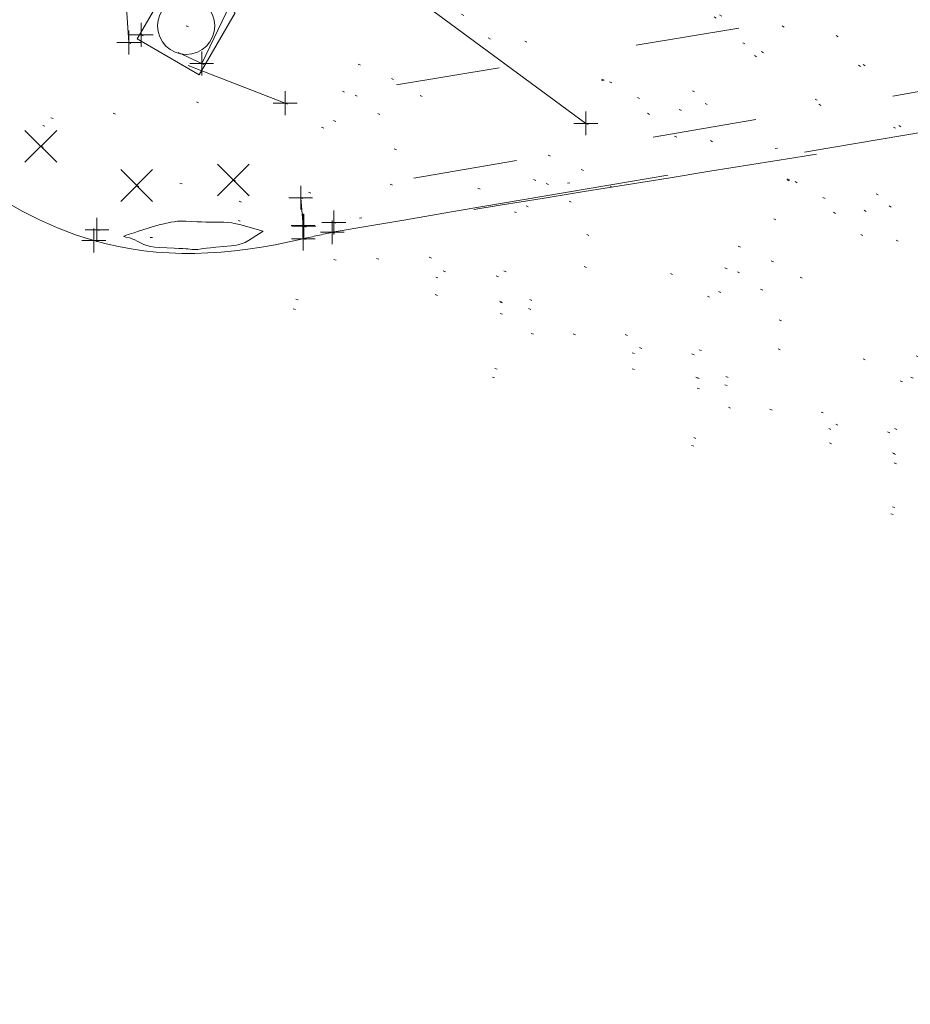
# Model space of a CAD drawing. Extents: x 413123 to 1465301, y 377724 to 504150.
# Tile 16 of 656: x 1462141 to 1462178, y 433690 to 433732. Entities that reach past the tile are written whole.
import ezdxf

# ---------------------------------------------------------------- set-up
doc = ezdxf.new("R2010")
doc.units = 0
doc.header["$MEASUREMENT"] = 0
for name, pattern in [('DGN Style 1', [8.732639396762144, 0.01453018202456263, -8.71810921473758]), ('DGN Style 3', [20.34225483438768, 14.53018202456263, -5.812072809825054]), ('DGN Style 5', [10.171127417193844, 4.35905460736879, -5.812072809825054]), ('elecex', [0])]:
    doc.linetypes.add(name, pattern=pattern)
for name, color, linetype, lineweight in [('DT_X_Contour_Minor', 136, 'DGN Style 3', 0), ('DT_X_Terrain_Ground_Line', 92, 'DGN Style 3', 13), ('PV_X_Curb', 120, 'DGN Style 1', 0), ('PV_X_EOP', 7, 'DGN Style 3', 0), ('PV_X_Walk', 120, 'DGN Style 5', 0), ('RD_X_Concrete_Pad', 9, 'DGN Style 5', 0), ('SG_X_Poles', 7, 'Continuous', 0), ('SV_X_Random_Point (Construction)', 7, 'Continuous', 0), ('UT_X_Electric', 1, 'elecex', 0)]:
    doc.layers.add(name, color=color, linetype=linetype, lineweight=lineweight)
doc.layers.add('SV_Observation (Construction)', color=97, linetype='DGN Style 1', lineweight=0, transparency=0.9)
doc.layers.add('SV_X_Shot_Marker (Construction)', color=40, linetype='Continuous', lineweight=0, transparency=0.5)

# ---------------------------------------------------------------- blocks, each defined once
blk = doc.blocks.new('SVPT_1570')
at = {"layer": 'SV_X_Shot_Marker (Construction)', "transparency": 33554495}
for p, q in [((1.455191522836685e-11, 0.02500000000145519), (1.455191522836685e-11, -0.02500000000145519)), ((-0.02499999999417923, 0), (0.02500000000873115, 0))]:
    blk.add_line(p, q, dxfattribs=at)
blk.add_point((1.455191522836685e-11, 0), dxfattribs=at)
blk = doc.blocks.new('SVPT_1571')
at = {"layer": 'SV_X_Shot_Marker (Construction)', "transparency": 33554495}
for p, q in [((0, 0.02500000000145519), (0, -0.02499999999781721)), ((-0.02499999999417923, 3.637978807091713e-12), (0.02500000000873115, 3.637978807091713e-12))]:
    blk.add_line(p, q, dxfattribs=at)
blk.add_point((0, 3.637978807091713e-12), dxfattribs=at)
blk = doc.blocks.new('SVPT_1572')
at = {"layer": 'SV_X_Shot_Marker (Construction)', "transparency": 33554495}
for p, q in [((0, 0.02500000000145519), (0, -0.02499999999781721)), ((-0.02499999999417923, 0), (0.02500000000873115, 0))]:
    blk.add_line(p, q, dxfattribs=at)
blk.add_point((0, 0), dxfattribs=at)
blk = doc.blocks.new('SVPT_1573')
at = {"layer": 'SV_X_Shot_Marker (Construction)', "transparency": 33554495}
for p, q in [((0, 0.02500000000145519), (0, -0.02499999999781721)), ((-0.02499999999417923, 0), (0.02499999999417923, 0))]:
    blk.add_line(p, q, dxfattribs=at)
blk.add_point((0, 0), dxfattribs=at)
blk = doc.blocks.new('SVPT_1574')
at = {"layer": 'SV_X_Shot_Marker (Construction)', "transparency": 33554495}
for p, q in [((0, 0.02500000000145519), (0, -0.02499999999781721)), ((-0.02499999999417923, 0), (0.02500000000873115, 0))]:
    blk.add_line(p, q, dxfattribs=at)
blk.add_point((0, 0), dxfattribs=at)
blk = doc.blocks.new('SVPT_1575')
at = {"layer": 'SV_X_Shot_Marker (Construction)', "transparency": 33554495}
for p, q in [((0, 0.02500000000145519), (0, -0.02499999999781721)), ((-0.02500000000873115, 0), (0.02499999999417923, 0))]:
    blk.add_line(p, q, dxfattribs=at)
blk.add_point((0, 0), dxfattribs=at)
blk = doc.blocks.new('SVPT_1576')
at = {"layer": 'SV_X_Shot_Marker (Construction)', "transparency": 33554495}
for p, q in [((0, 0.02499999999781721), (0, -0.02500000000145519)), ((-0.02500000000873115, 0), (0.02499999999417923, 0))]:
    blk.add_line(p, q, dxfattribs=at)
blk.add_point((0, 0), dxfattribs=at)
blk = doc.blocks.new('X_317')
at = {"layer": 'SV_X_Random_Point (Construction)', "color": 7, "linetype": 'Continuous', "lineweight": 0, "transparency": 33554559}
for p, q in [((-0.03333333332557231, -0.03337500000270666), (0.03333333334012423, 0.03337499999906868)), ((-0.03333333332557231, 0.03337499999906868), (0.03333333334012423, -0.03337500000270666))]:
    blk.add_line(p, q, dxfattribs=at)
blk = doc.blocks.new('X_318')
at = {"layer": 'SV_X_Random_Point (Construction)', "color": 7, "linetype": 'Continuous', "lineweight": 0, "transparency": 33554559}
for p, q in [((-0.03333333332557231, -0.03337499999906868), (0.03333333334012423, 0.03337500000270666)), ((-0.03333333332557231, 0.03337500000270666), (0.03333333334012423, -0.03337499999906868))]:
    blk.add_line(p, q, dxfattribs=at)
blk = doc.blocks.new('SPOLE')
at = {"layer": 'SG_X_Poles', "color": 7, "linetype": 'Continuous', "lineweight": 0}
blk.add_circle((0, -7.275957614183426e-12), 0.05999999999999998, dxfattribs=at)
blk.add_3dface([(-0.07500000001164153, -0.07499999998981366), (0.07500000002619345, -0.07500000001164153), (0.07500000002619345, 0.07499999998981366), (-0.07499999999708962, 0.07499999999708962)], dxfattribs=at)
blk = doc.blocks.new('SVPT_1577')
at = {"layer": 'SV_X_Shot_Marker (Construction)', "transparency": 33554495}
for p, q in [((0, 0.02499999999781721), (0, -0.02500000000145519)), ((-0.02499999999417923, -3.637978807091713e-12), (0.02500000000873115, -3.637978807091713e-12))]:
    blk.add_line(p, q, dxfattribs=at)
blk.add_point((0, -3.637978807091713e-12), dxfattribs=at)
blk = doc.blocks.new('SVPT_1580')
at = {"layer": 'SV_X_Shot_Marker (Construction)', "transparency": 33554495}
for p, q in [((0, 0.02500000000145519), (0, -0.02500000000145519)), ((-0.02499999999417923, 0), (0.02500000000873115, 0))]:
    blk.add_line(p, q, dxfattribs=at)
blk.add_point((0, 0), dxfattribs=at)
blk = doc.blocks.new('SVPT_1581')
at = {"layer": 'SV_X_Shot_Marker (Construction)', "transparency": 33554495}
for p, q in [((0, 0.02500000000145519), (0, -0.02500000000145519)), ((-0.02499999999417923, 0), (0.02499999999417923, 0))]:
    blk.add_line(p, q, dxfattribs=at)
blk.add_point((0, 0), dxfattribs=at)
blk = doc.blocks.new('X_319')
at = {"layer": 'SV_X_Random_Point (Construction)', "color": 7, "linetype": 'Continuous', "lineweight": 0, "transparency": 33554559}
for p, q in [((-0.03333333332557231, -0.03337499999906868), (0.03333333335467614, 0.03337499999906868)), ((-0.03333333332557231, 0.03337499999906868), (0.03333333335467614, -0.03337499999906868))]:
    blk.add_line(p, q, dxfattribs=at)
blk = doc.blocks.new('SVPT_1582')
at = {"layer": 'SV_X_Shot_Marker (Construction)', "transparency": 33554495}
for p, q in [((0, 0.02500000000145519), (0, -0.02499999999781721)), ((-0.02499999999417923, 0), (0.02500000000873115, 0))]:
    blk.add_line(p, q, dxfattribs=at)
blk.add_point((0, 0), dxfattribs=at)
blk = doc.blocks.new('SVPT_1583')
at = {"layer": 'SV_X_Shot_Marker (Construction)', "transparency": 33554495}
for p, q in [((1.455191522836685e-11, 0.02500000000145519), (1.455191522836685e-11, -0.02499999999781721)), ((-0.02499999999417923, 0), (0.02500000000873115, 0))]:
    blk.add_line(p, q, dxfattribs=at)
blk.add_point((1.455191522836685e-11, 0), dxfattribs=at)
blk = doc.blocks.new('SVPT_1599')
at = {"layer": 'SV_X_Shot_Marker (Construction)', "transparency": 33554495}
for p, q in [((0, 0.02500000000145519), (0, -0.02499999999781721)), ((-0.02499999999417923, 0), (0.02500000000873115, 0))]:
    blk.add_line(p, q, dxfattribs=at)
blk.add_point((0, 0), dxfattribs=at)
blk = doc.blocks.new('*U5554', base_point=(1463158.719041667, 433438.2508333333, 579.5851666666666))
at = {"layer": 'DT_X_Contour_Minor', "flags": 128}
for points, elevation in [([(1462223.377416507, 433752.0569175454), (1462223.109210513, 433749.0763958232), (1462223.053575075, 433748.5023432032), (1462223.001614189, 433748.0575517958), (1462222.953327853, 433747.7420216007), (1462222.908716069, 433747.5557526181), (1462222.794650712, 433747.2313836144), (1462222.740057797, 433747.0791876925), (1462222.661828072, 433746.8658766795), (1462222.559961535, 433746.5914505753), (1462222.434458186, 433746.2559093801), (1462221.793623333, 433744.5474485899), (1462223.432472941, 433746.0901724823), (1462223.74397651, 433746.396846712), (1462223.976123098, 433746.6557020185), (1462224.128912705, 433746.8667384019), (1462224.202345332, 433747.029955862), (1462224.292356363, 433747.4014438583), (1462224.321152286, 433747.5406857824), (1462224.340031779, 433747.6797955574), (1462224.348994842, 433747.8187731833), (1462224.348041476, 433747.9576186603), (1462224.33227726, 433748.3276970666), (1462224.354161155, 433748.5112206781), (1462224.431636, 433748.7842327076), (1462224.564701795, 433749.1467331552), (1462224.753358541, 433749.5987220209), (1462225.330564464, 433750.9233435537), (1462225.532048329, 433751.3686207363), (1462225.703595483, 433751.7109861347), (1462225.845205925, 433751.9504397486), (1462225.956879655, 433752.0869815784), (1462226.214760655, 433752.3138774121), (1462226.355818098, 433752.3985817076), (1462226.585579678, 433752.4825227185), (1462226.904045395, 433752.565700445), (1462227.311215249, 433752.6481148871), (1462228.515273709, 433752.8668690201), (1462228.911884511, 433752.9231026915), (1462229.198673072, 433752.9277381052), (1462229.375639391, 433752.8807752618), (1462229.44278347, 433752.7822141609), (1462229.47540469, 433752.4505868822), (1462229.48960249, 433752.3137768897), (1462229.507729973, 433752.1520673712), (1462229.52978714, 433751.9654583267), (1462229.555773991, 433751.7539497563), (1462229.630311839, 433751.1567275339), (1462229.711248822, 433750.8966782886), (1462229.898156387, 433750.5644472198), (1462230.191034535, 433750.1600343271), (1462230.589883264, 433749.6834396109), (1462231.794773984, 433748.3162779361), (1462232.243799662, 433747.8109094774), (1462232.687208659, 433747.320175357), (1462233.125000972, 433746.8440755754), (1462233.557176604, 433746.382610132), (1462235.560890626, 433744.2632515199), (1462239.03124369, 433744.6227781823), (1462239.981463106, 433744.7191003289), (1462241.344827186, 433744.8539839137), (1462243.121335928, 433745.0274289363), (1462245.310989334, 433745.2394353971), (1462251.700924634, 433745.8562012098), (1462253.799158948, 433746.0620689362), (1462255.301410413, 433746.2170977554), (1462256.207679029, 433746.3212876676), (1462256.517964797, 433746.3746386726), (1462256.550749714, 433746.4491228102), (1462256.680146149, 433746.494539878), (1462257.043746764, 433746.5749279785), (1462257.641551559, 433746.6902871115), (1462258.473560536, 433746.8406172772), (1462261.004523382, 433747.2881257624), (1462261.871175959, 433747.4414136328), (1462262.572911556, 433747.5656458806), (1462263.109730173, 433747.6608225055), (1462263.481631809, 433747.7269435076), (1462264.253480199, 433747.8645253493), (1462264.825616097, 433747.9630710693), (1462265.963137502, 433748.1555218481), (1462267.666044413, 433748.4418776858), (1462269.934336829, 433748.8221385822), (1462280.563629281, 433750.6022121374), (1462281.839684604, 433750.8158716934), (1462281.841435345, 433750.8160360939), (1462281.701550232, 433751.9922896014), (1462281.675194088, 433752.2210066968), (1462281.656076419, 433752.403049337), (1462281.644197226, 433752.5384175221), (1462281.639556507, 433752.627111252), (1462281.636832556, 433752.8013952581), (1462281.634845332, 433752.86859145), (1462281.630926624, 433752.9394670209), (1462281.62507643, 433753.014021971), (1462281.617294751, 433753.0922563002), (1462281.593968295, 433753.3057870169), (1462281.585879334, 433753.3812220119), (1462281.579107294, 433753.4473789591), (1462281.573652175, 433753.5042578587), (1462281.569513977, 433753.5518587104), (1462281.560234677, 433753.666423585), (1462281.557854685, 433753.7118134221), (1462281.557674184, 433753.7620592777), (1462281.559693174, 433753.8171611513), (1462281.563911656, 433753.8771190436), (1462281.578093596, 433754.0434814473), (1462281.58350403, 433754.1053623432), (1462281.589098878, 433754.1662332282), (1462281.594878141, 433754.2260941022), (1462281.600841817, 433754.2849449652), (1462281.616990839, 433754.4405339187), (1462281.62378372, 433754.4968888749), (1462281.632050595, 433754.5492620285), (1462281.641791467, 433754.5976533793), (1462281.653006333, 433754.6420629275), (1462281.684877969, 433754.7551793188), (1462281.697929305, 433754.8012313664), (1462281.713179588, 433754.8545502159), (1462281.730628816, 433754.9151358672), (1462281.750276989, 433754.98298832), (1462281.805604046, 433755.1736172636), (1462281.825227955, 433755.2391346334), (1462281.842604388, 433755.292715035), (1462281.857733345, 433755.3343584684), (1462281.870614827, 433755.3640649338), (1462281.917183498, 433755.4581417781), (1462281.968354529, 433755.5619183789), (1462282.109412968, 433755.8483557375), (1462282.14474279, 433755.9195193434), (1462282.171905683, 433755.9729329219), (1462282.190901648, 433756.0085964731), (1462282.201730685, 433756.026509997), (1462282.219718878, 433756.0506126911), (1462282.232704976, 433756.0682324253), (1462282.258172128, 433756.103014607), (1462282.296120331, 433756.1549592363), (1462282.611008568, 433756.5866117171), (1462282.587364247, 433755.9007711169), (1462282.585206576, 433755.7561314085), (1462282.588866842, 433755.6161439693), (1462282.598345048, 433755.4808087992), (1462282.61364119, 433755.350125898), (1462282.662188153, 433755.0078411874), (1462282.681983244, 433754.8830808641), (1462282.704958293, 433754.7655134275), (1462282.731113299, 433754.6551388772), (1462282.760448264, 433754.5519572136), (1462282.842914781, 433754.286396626), (1462282.874553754, 433754.1898921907), (1462282.907620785, 433754.0995493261), (1462282.942115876, 433754.0153680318), (1462282.978039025, 433753.937348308), (1462283.075738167, 433753.7375111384), (1462283.112593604, 433753.6650212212), (1462283.149885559, 433753.597429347), (1462283.18761403, 433753.5347355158), (1462283.225779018, 433753.4769397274), (1462283.328134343, 433753.3293483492), (1462283.37069285, 433753.2685981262), (1462283.421601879, 433753.1970409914), (1462283.48086143, 433753.1146769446), (1462283.548471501, 433753.0215059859), (1462283.739899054, 433752.7586408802), (1462284.105688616, 433752.6790289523), (1462285.059486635, 433752.6373419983), (1462286.601293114, 433752.6335800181), (1462288.73110805, 433752.6677430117), (1462295.194625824, 433752.8094109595), (1462297.227431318, 433752.8402185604), (1462298.478209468, 433752.8263904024), (1462298.946960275, 433752.7679264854), (1462298.633683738, 433752.6648268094), (1462295.346996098, 433752.0795448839), (1462288.980318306, 433750.4860839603), (1462287.716890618, 433750.1692840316), (1462286.655183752, 433749.9017960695), (1462285.795197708, 433749.6836200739), (1462285.136932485, 433749.5147560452), (1462283.650519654, 433749.1302012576), (1462283.156032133, 433749.0023112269), (1462282.787379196, 433748.9070572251), (1462282.544560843, 433748.8444392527), (1462282.427577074, 433748.8144573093), (1462282.173469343, 433748.7502373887), (1462280.829351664, 433748.5221050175), (1462269.632993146, 433746.6221717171), (1462267.143609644, 433746.1983129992), (1462265.049618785, 433745.8386814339), (1462263.351020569, 433745.5432770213), (1462262.047814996, 433745.3120997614), (1462259.099790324, 433744.7812632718), (1462257.924369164, 433744.5516960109), (1462256.609124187, 433744.2611215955), (1462255.154055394, 433743.9095400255), (1462253.559162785, 433743.496951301), (1462249.119684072, 433742.3153718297), (1462247.509523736, 433741.8859926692), (1462246.008651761, 433741.4840397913), (1462244.617068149, 433741.109513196), (1462243.334772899, 433740.7624128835), (1462237.515538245, 433739.1821119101), (1462237.367713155, 433739.1404063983), (1462236.962893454, 433739.0257873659), (1462236.301079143, 433738.8382548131), (1462235.382270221, 433738.5778087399), (1462230.494841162, 433737.1922621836), (1462229.999313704, 433736.3483732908), (1462229.967694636, 433736.1929801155), (1462230.085206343, 433736.088467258), (1462230.351848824, 433736.034834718), (1462230.76762208, 433736.0320824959), (1462233.055869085, 433736.1379595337), (1462218.622780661, 433733.5979036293), (1462215.613472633, 433733.0715078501), (1462212.771157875, 433732.5809159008), (1462210.095836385, 433732.1261277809), (1462207.587508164, 433731.7071434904), (1462201.121290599, 433730.6375904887), (1462198.727328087, 433730.2413235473), (1462196.395103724, 433729.8546874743), (1462194.124617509, 433729.4776822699), (1462191.915869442, 433729.1103079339), (1462186.108192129, 433728.1434841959), (1462184.008556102, 433727.7934971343), (1462182.065406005, 433727.4686537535), (1462180.278741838, 433727.1689540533), (1462178.648563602, 433726.8943980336), (1462174.510069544, 433726.1957735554), (1462172.819815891, 433725.9101248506), (1462170.852925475, 433725.5771470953), (1462168.609398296, 433725.1968402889), (1462166.089234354, 433724.7692044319), (1462158.999948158, 433723.5657367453), (1462156.67295694, 433723.1708768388), (1462155.008947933, 433722.8888978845), (1462154.007921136, 433722.7197998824), (1462153.66987655, 433722.6635828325), (1462153.652400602, 433722.6641786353), (1462153.644622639, 433722.663574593), (1462153.634395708, 433722.6613156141), (1462153.621719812, 433722.6574016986), (1462153.606594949, 433722.6518328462), (1462153.530298, 433722.6219833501)], 571.9999999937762), ([(1462148.056273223, 433721.9418417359), (1462147.997254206, 433721.9358454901), (1462147.936511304, 433721.9335665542), (1462147.874044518, 433721.9350049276), (1462147.809853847, 433721.9401606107), (1462147.636380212, 433721.9588655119), (1462147.551361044, 433721.9662091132), (1462147.426408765, 433721.974211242), (1462147.261523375, 433721.9828718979), (1462147.056704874, 433721.9921910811), (1462146.457278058, 433722.0179202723), (1462146.24733621, 433722.0330853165), (1462146.067080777, 433722.0592835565), (1462145.916511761, 433722.0965149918), (1462145.795629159, 433722.1447796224), (1462145.512857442, 433722.2881962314), (1462145.413168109, 433722.336844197), (1462145.326178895, 433722.3752256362), (1462145.251889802, 433722.4033405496), (1462145.190300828, 433722.4211889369), (1462145.042997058, 433722.4550959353), (1462144.996957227, 433722.4673215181), (1462144.969315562, 433722.4785680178), (1462144.960072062, 433722.4888354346), (1462144.969226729, 433722.4981237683), (1462145.054877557, 433722.5391847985), (1462145.153351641, 433722.5642060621), (1462145.192717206, 433722.5757754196), (1462145.268610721, 433722.599760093), (1462145.381032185, 433722.6361600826), (1462145.5299816, 433722.6849753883), (1462145.975883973, 433722.8317032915), (1462146.138564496, 433722.8834514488), (1462146.292179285, 433722.9286499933), (1462146.436728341, 433722.9672989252), (1462146.572211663, 433722.9993982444), (1462146.921412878, 433723.0762636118), (1462147.058705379, 433723.1005118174), (1462147.208681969, 433723.1156074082), (1462147.371342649, 433723.1215503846), (1462147.546687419, 433723.1183407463), (1462148.031185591, 433723.0975782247), (1462148.210033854, 433723.0907167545), (1462148.383205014, 433723.0857042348), (1462148.55069907, 433723.0825406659), (1462148.712516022, 433723.0812260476), (1462149.136458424, 433723.0801856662), (1462149.300454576, 433723.0726731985), (1462149.474486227, 433723.0509160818), (1462149.658553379, 433723.0149143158), (1462149.852656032, 433722.9646679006), (1462150.781884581, 433722.696947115), (1462150.178451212, 433722.3065571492), (1462150.035454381, 433722.2303449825), (1462149.865078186, 433722.1690184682), (1462149.667322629, 433722.122577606), (1462149.44218771, 433722.0910223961), (1462148.805322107, 433722.0267227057), (1462148.589080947, 433722.0046425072), (1462148.418006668, 433721.9866266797), (1462148.292099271, 433721.972675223), (1462148.211358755, 433721.9627881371), (1462148.056273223, 433721.9418417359)], 571.9999999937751)]:
    blk.add_lwpolyline(points, dxfattribs=dict(at, elevation=elevation))

msp = doc.modelspace()

# ---------------------------------------------------------------- linework, layer by layer
at = {"layer": 'PV_X_Curb'}
msp.add_open_spline([(1462555.154975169, 433789.220112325, 571.8505695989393), (1462546.603905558, 433787.8472808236, 571.8323648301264), (1462538.052835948, 433786.4744493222, 571.8141600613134), (1462529.501766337, 433785.1016178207, 571.7959552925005), (1462523.775944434, 433784.1399564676, 571.7970313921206), (1462518.050122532, 433783.1782951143, 571.7981074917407), (1462512.324300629, 433782.2166337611, 571.7991835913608), (1462503.309773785, 433780.7303964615, 571.7956855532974), (1462494.295246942, 433779.2441591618, 571.7921875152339), (1462485.280720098, 433777.7579218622, 571.7886894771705), (1462481.054639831, 433777.0727111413, 571.7544589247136), (1462476.828559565, 433776.3875004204, 571.7202283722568), (1462472.602479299, 433775.7022896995, 571.6859978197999), (1462471.34189308, 433775.4994398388, 571.5940335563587), (1462470.081306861, 433775.2965899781, 571.5020692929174), (1462468.820720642, 433775.0937401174, 571.4101050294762), (1462458.9173826, 433773.4344814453, 571.3854360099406), (1462449.014044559, 433771.7752227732, 571.360766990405), (1462439.110706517, 433770.1159641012, 571.3360979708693), (1462432.288086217, 433769.0344030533, 571.4554326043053), (1462425.465465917, 433767.9528420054, 571.5747672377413), (1462418.642845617, 433766.8712809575, 571.6941018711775), (1462418.180107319, 433766.8243982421, 571.5932286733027), (1462417.71736902, 433766.7775155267, 571.4923554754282), (1462417.254630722, 433766.7306328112, 571.3914822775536), (1462406.024988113, 433764.8557332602, 571.396418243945), (1462394.795345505, 433762.9808337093, 571.4013542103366), (1462383.565702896, 433761.1059341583, 571.4062901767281), (1462382.975862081, 433761.009510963, 571.5245040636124), (1462382.386021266, 433760.9130877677, 571.6427179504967), (1462381.79618045, 433760.8166645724, 571.7609318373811), (1462373.453400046, 433759.4425026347, 571.786861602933), (1462365.110619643, 433758.068340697, 571.8127913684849), (1462356.767839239, 433756.6941787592, 571.8387211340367), (1462346.389584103, 433754.9509283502, 571.8672485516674), (1462336.011328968, 433753.2076779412, 571.8957759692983), (1462325.633073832, 433751.4644275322, 571.9243033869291), (1462317.744910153, 433750.1428557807, 571.9460938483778), (1462309.856746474, 433748.8212840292, 571.9678843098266), (1462301.968582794, 433747.4997122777, 571.9896747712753), (1462296.8792732, 433746.6663256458, 571.9959884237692), (1462291.789963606, 433745.832939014, 572.002302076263), (1462286.700654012, 433744.9995523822, 572.008615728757), (1462286.298343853, 433744.9172395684, 571.9434218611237), (1462285.896033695, 433744.8349267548, 571.8782279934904), (1462285.493723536, 433744.7526139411, 571.813034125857), (1462276.245585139, 433743.2101709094, 571.8285214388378), (1462266.997446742, 433741.6677278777, 571.8440087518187), (1462257.749308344, 433740.125284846, 571.8594960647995), (1462251.188535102, 433739.080303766, 571.8532254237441), (1462244.627761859, 433738.0353226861, 571.8469547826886), (1462238.066988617, 433736.9903416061, 571.8406841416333), (1462237.318328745, 433736.8565789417, 571.8854198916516), (1462236.569668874, 433736.7228162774, 571.9301556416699), (1462235.821009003, 433736.589053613, 571.9748913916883), (1462228.009195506, 433735.3146650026, 572.0458258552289), (1462220.197382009, 433734.0402763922, 572.1167603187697), (1462212.385568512, 433732.7658877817, 572.1876947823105), (1462202.153991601, 433731.0942201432, 572.2116318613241), (1462191.92241469, 433729.4225525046, 572.2355689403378), (1462181.690837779, 433727.7508848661, 572.2595060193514), (1462172.375398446, 433726.1903521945, 572.2686012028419), (1462163.059959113, 433724.6298195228, 572.2776963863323), (1462153.74451978, 433723.0692868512, 572.2867915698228), (1462153.326197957, 433723.0162464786, 572.2395123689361), (1462152.907876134, 433722.9632061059, 572.1922331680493), (1462152.489554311, 433722.9101657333, 572.1449539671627), (1462149.306978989, 433722.5066367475, 571.7852557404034), (1462142.391875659, 433721.508939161, 572.2146262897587), (1462133.27212451, 433729.431130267, 572.0432269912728), (1462131.041016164, 433736.1209926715, 572.0724208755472), (1462130.626561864, 433739.5010794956, 572.0638199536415)], degree=3, knots=[0, 0, 0, 0, 0.04347826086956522, 0.04347826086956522, 0.04347826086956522, 0.08695652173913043, 0.08695652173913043, 0.08695652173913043, 0.1304347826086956, 0.1304347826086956, 0.1304347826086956, 0.1739130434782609, 0.1739130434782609, 0.1739130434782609, 0.217391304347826, 0.217391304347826, 0.217391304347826, 0.2608695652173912, 0.2608695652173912, 0.2608695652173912, 0.3043478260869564, 0.3043478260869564, 0.3043478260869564, 0.3478260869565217, 0.3478260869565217, 0.3478260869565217, 0.3913043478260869, 0.3913043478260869, 0.3913043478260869, 0.434782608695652, 0.434782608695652, 0.434782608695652, 0.4782608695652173, 0.4782608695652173, 0.4782608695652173, 0.5217391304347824, 0.5217391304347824, 0.5217391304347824, 0.5652173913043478, 0.5652173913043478, 0.5652173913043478, 0.6086956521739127, 0.6086956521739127, 0.6086956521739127, 0.6521739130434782, 0.6521739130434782, 0.6521739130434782, 0.6956521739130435, 0.6956521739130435, 0.6956521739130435, 0.7391304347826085, 0.7391304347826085, 0.7391304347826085, 0.7826086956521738, 0.7826086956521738, 0.7826086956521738, 0.8260869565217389, 0.8260869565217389, 0.8260869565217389, 0.8695652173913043, 0.8695652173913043, 0.8695652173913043, 0.9130434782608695, 0.9130434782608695, 0.9130434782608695, 0.9565217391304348, 0.9565217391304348, 0.9565217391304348, 0.9687174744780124, 0.9868264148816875, 1, 1, 1, 1], dxfattribs=at)
at = {"layer": 'PV_X_EOP'}
msp.add_open_spline([(1462555.30771907, 433788.7605064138, 571.4457296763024), (1462546.717079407, 433787.3374630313, 571.4277669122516), (1462538.126439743, 433785.9144196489, 571.4098041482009), (1462529.535800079, 433784.4913762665, 571.3918413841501), (1462523.839408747, 433783.5482194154, 571.3895356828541), (1462518.143017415, 433782.6050625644, 571.3872299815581), (1462512.446626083, 433781.6619057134, 571.3849242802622), (1462503.44270911, 433780.1865547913, 571.3850084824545), (1462494.438792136, 433778.7112038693, 571.3850926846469), (1462485.434875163, 433777.2358529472, 571.3851768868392), (1462481.210149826, 433776.5403574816, 571.3875495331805), (1462476.985424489, 433775.844862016, 571.3899221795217), (1462472.760699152, 433775.1493665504, 571.392294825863), (1462471.518813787, 433774.8866795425, 571.3751632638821), (1462470.276928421, 433774.6239925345, 571.3580317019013), (1462469.035043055, 433774.3613055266, 571.3409001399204), (1462459.140543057, 433772.751217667, 571.3225397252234), (1462449.246043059, 433771.1411298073, 571.3041793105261), (1462439.35154306, 433769.5310419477, 571.2858188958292), (1462432.518419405, 433768.4580832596, 571.2682938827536), (1462425.685295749, 433767.3851245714, 571.250768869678), (1462418.852172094, 433766.3121658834, 571.2332438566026), (1462418.320041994, 433766.2718713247, 571.2225434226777), (1462417.787911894, 433766.2315767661, 571.211842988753), (1462417.255781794, 433766.1912822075, 571.2011425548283), (1462406.043909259, 433764.3137017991, 571.2578659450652), (1462394.832036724, 433762.4361213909, 571.314589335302), (1462383.62016419, 433760.5585409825, 571.371312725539), (1462383.03743268, 433760.468435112, 571.3712692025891), (1462382.45470117, 433760.3783292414, 571.3712256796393), (1462381.87196966, 433760.2882233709, 571.3711821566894), (1462373.528926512, 433758.9094480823, 571.4035603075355), (1462365.185883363, 433757.5306727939, 571.4359384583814), (1462356.842840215, 433756.1518975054, 571.4683166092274), (1462346.432232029, 433754.4058574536, 571.4901968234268), (1462336.021623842, 433752.6598174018, 571.5120770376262), (1462325.611015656, 433750.9137773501, 571.5339572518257), (1462317.749576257, 433749.6156125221, 571.5620352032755), (1462309.888136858, 433748.3174476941, 571.5901131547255), (1462302.026697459, 433747.0192828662, 571.6181911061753), (1462296.529730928, 433746.0997159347, 571.6245338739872), (1462291.032764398, 433745.1801490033, 571.6308766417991), (1462285.535797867, 433744.2605820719, 571.637219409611), (1462276.321616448, 433742.7196648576, 571.655611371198), (1462267.10743503, 433741.1787476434, 571.674003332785), (1462257.893253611, 433739.6378304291, 571.692395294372), (1462251.289386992, 433738.5808569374, 571.70299343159), (1462244.685520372, 433737.5238834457, 571.7135915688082), (1462238.081653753, 433736.466909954, 571.7241897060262), (1462229.552571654, 433735.0528462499, 571.746731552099), (1462221.023489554, 433733.6387825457, 571.769273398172), (1462212.494407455, 433732.2247188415, 571.791815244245), (1462202.260426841, 433730.5505667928, 571.8049925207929), (1462192.026446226, 433728.8764147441, 571.818169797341), (1462181.792465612, 433727.2022626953, 571.831347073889), (1462172.422254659, 433725.6866887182, 571.8857770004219), (1462163.052043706, 433724.171114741, 571.9402069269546), (1462153.681832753, 433722.6555407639, 571.9946368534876), (1462153.277806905, 433722.5660691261, 572.0089361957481), (1462152.873781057, 433722.4765974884, 572.0232355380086), (1462152.469755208, 433722.3871258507, 572.0375348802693), (1462149.303913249, 433721.6365622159, 572.0239271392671), (1462142.184359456, 433721.3576889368, 572.0003259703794), (1462132.832895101, 433729.0721270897, 572.1184895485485), (1462130.509780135, 433736.060644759, 572.0863550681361), (1462130.085235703, 433739.6487919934, 572.0664436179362), (1462133.9384084, 433740.2881869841, 572.0912815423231), (1462137.791581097, 433740.9275819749, 572.11611946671), (1462141.644753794, 433741.5669769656, 572.1409573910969), (1462147.427891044, 433747.9368631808, 572.0593373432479), (1462153.211028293, 433754.306749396, 571.9777172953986), (1462158.994165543, 433760.6766356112, 571.8960972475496), (1462165.940511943, 433768.2417150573, 571.8587171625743), (1462172.886858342, 433775.8067945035, 571.821337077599), (1462179.833204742, 433783.3718739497, 571.7839569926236)], degree=3, knots=[0, 0, 0, 0, 0.04166666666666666, 0.04166666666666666, 0.04166666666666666, 0.08333333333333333, 0.08333333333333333, 0.08333333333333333, 0.1249999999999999, 0.1249999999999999, 0.1249999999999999, 0.1666666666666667, 0.1666666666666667, 0.1666666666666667, 0.2083333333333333, 0.2083333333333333, 0.2083333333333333, 0.2499999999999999, 0.2499999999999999, 0.2499999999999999, 0.2916666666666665, 0.2916666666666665, 0.2916666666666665, 0.3333333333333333, 0.3333333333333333, 0.3333333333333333, 0.375, 0.375, 0.375, 0.4166666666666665, 0.4166666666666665, 0.4166666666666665, 0.4583333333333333, 0.4583333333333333, 0.4583333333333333, 0.4999999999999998, 0.4999999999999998, 0.4999999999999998, 0.5416666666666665, 0.5416666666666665, 0.5416666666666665, 0.583333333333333, 0.583333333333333, 0.583333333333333, 0.6249999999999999, 0.6249999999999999, 0.6249999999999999, 0.6666666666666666, 0.6666666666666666, 0.6666666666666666, 0.7083333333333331, 0.7083333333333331, 0.7083333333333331, 0.75, 0.75, 0.75, 0.7916666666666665, 0.7916666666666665, 0.7916666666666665, 0.8333333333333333, 0.8333333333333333, 0.8333333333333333, 0.8448374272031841, 0.8620207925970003, 0.875, 0.875, 0.875, 0.9166666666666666, 0.9166666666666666, 0.9166666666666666, 0.9583333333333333, 0.9583333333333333, 0.9583333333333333, 1, 1, 1, 1], dxfattribs=at)
at = {"layer": 'PV_X_Walk'}
for points in [[(1462553.646837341, 433796.564445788, 571.6979299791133), (1462528.367283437, 433792.3692807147, 571.6997517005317), (1462510.968714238, 433789.3342209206, 571.7658011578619), (1462484.378295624, 433784.9122294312, 571.9715236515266), (1462469.335156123, 433782.3856237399, 571.7934833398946), (1462441.081300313, 433777.3766889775, 572.1247184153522), (1462417.421848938, 433772.9787380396, 571.6613961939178), (1462381.93692951, 433766.9356386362, 571.6987455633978), (1462355.334865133, 433762.4664597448, 571.815378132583), (1462324.701692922, 433757.1388310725, 571.9019422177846), (1462300.863099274, 433753.0071965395, 571.9843132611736), (1462282.011111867, 433749.8368284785, 572.0379246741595), (1462256.650332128, 433745.5629123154, 572.0389311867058), (1462236.551929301, 433742.2358524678, 572.1089724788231), (1462211.635158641, 433738.0677211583, 572.1735373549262), (1462180.733910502, 433732.8679001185, 572.1918538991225), (1462151.71342455, 433728.0677666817, 572.3180979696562), (1462145.159558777, 433730.6057552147, 572.3254013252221), (1462144.611901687, 433739.0233294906, 572.1919584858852), (1462161.853376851, 433758.0881964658, 572.0712381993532), (1462182.57456134, 433780.7424173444, 571.8399935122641)], [(1462235.953337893, 433736.6126967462, 571.9752899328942), (1462237.722359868, 433738.3583836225, 571.9710793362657), (1462212.047406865, 433734.2158674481, 572.0738167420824), (1462181.442668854, 433729.1016823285, 572.1449224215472), (1462152.359885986, 433724.1042182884, 572.1874237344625), (1462152.458218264, 433722.9061909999, 572.1433490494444)]]:
    msp.add_polyline3d(points, dxfattribs=at)
at = {"layer": 'RD_X_Concrete_Pad'}
msp.add_3dface([(1462148.214387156, 433729.7225432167, 572.4616214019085), (1462149.401581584, 433732.1943092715, 572.4450333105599), (1462146.817655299, 433733.504721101, 572.4254302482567), (1462145.679682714, 433730.9253979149, 572.4199492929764)], dxfattribs=at)
at = {"layer": 'SV_Observation (Construction)', "transparency": 33554434}
for p in [(1462141.55169706, 433748.6098084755, 571.7720520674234), (1462156.684551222, 433743.3061149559, 572.2793466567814), (1462156.739795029, 433743.1408491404, 573.3459074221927), (1462157.019602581, 433743.1856426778, 572.3586795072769), (1462161.975758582, 433742.6343179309, 572.28428234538), (1462141.644753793, 433741.5669769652, 572.1409573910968), (1462141.687187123, 433741.6127414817, 572.258542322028), (1462154.641149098, 433740.9154230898, 572.3604543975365), (1462154.897286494, 433741.0362778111, 573.3368338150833), (1462157.627929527, 433740.7608423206, 573.3020436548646), (1462160.010512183, 433740.5402286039, 572.2959776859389), (1462130.085235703, 433739.6487919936, 572.066443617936), (1462130.626561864, 433739.5010794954, 572.0638199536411), (1462155.81371693, 433739.7738852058, 572.2338778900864), (1462144.611901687, 433739.0233294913, 572.1919584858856), (1462156.266568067, 433739.1949271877, 572.2735054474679), (1462160.87848536, 433739.1908527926, 573.3734168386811), (1462161.08544534, 433739.2329372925, 572.3582693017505), (1462149.769543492, 433737.3309438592, 572.2010210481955), (1462153.379092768, 433737.2164181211, 572.1332688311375), (1462158.783284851, 433737.323835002, 573.3687587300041), (1462158.922105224, 433737.0835293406, 572.4278150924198), (1462150.931954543, 433736.6639607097, 572.1331581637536), (1462153.885515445, 433736.6396846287, 572.1681869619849), (1462152.722986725, 433736.2404757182, 572.2369227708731), (1462151.311801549, 433735.9304201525, 572.069491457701), (1462131.761820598, 433735.0102653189, 572.1216910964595), (1462153.971572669, 433734.8339307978, 572.2263256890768), (1462146.817655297, 433733.5047211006, 572.4254302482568), (1462148.206567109, 433732.9116854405, 572.1996233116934), (1462149.401581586, 433732.194309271, 572.4450333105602), (1462147.56690053, 433731.3030669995, 572.8908578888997), (1462136.335832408, 433730.9390769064, 572.1641535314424), (1462145.679682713, 433730.9253979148, 572.4199492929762), (1462133.688101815, 433730.6621118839, 572.0748797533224), (1462145.159558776, 433730.6057552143, 572.3254013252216), (1462133.33241558, 433730.3061857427, 572.0922215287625), (1462148.214387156, 433729.7225432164, 572.461621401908), (1462139.069846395, 433727.8789272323, 572.1065637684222), (1462151.713424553, 433728.0677666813, 572.3180979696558), (1462164.30104476, 433727.2175936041, 572.2336319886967), (1462141.482103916, 433726.2564752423, 572.1469229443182), (1462145.494412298, 433724.6148843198, 572.1551566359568), (1462149.539493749, 433724.8466773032, 572.1997826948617), (1462152.359885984, 433724.1042182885, 572.1874237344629), (1462152.45533938, 433722.941265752, 572.1446394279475), (1462153.744519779, 433723.0692868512, 572.2867915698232), (1462143.831649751, 433722.7594903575, 572.0419578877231), (1462152.489554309, 433722.9101657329, 572.144953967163), (1462153.681832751, 433722.6555407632, 571.9946368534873), (1462143.703347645, 433722.3118825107, 572.0218766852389), (1462152.46975521, 433722.3871258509, 572.0375348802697)]:
    msp.add_line(p, (1462236.958269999, 433690.3241100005, 572.3), dxfattribs=at)
at = {"layer": 'UT_X_Electric', "extrusion": (-0.0004582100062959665, 0.0003378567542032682, 0.9999998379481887), "elevation": 48.79289561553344, "flags": 128}
msp.add_lwpolyline([(1462154.080278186, 433734.8422005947), (1462164.409752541, 433727.2258629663)], dxfattribs=at)

# ---------------------------------------------------------------- block references
at = {"layer": 'DT_X_Terrain_Ground_Line'}
msp.add_blockref('*U5554', (1463158.719041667, 433438.2508333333, 579.5851666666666), dxfattribs=at)
at = {"layer": 'SG_X_Poles', "color": 7, "linetype": 'Continuous', "lineweight": 0, "xscale": 20.00000000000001, "yscale": 20.00000000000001, "zscale": 20.00000000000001, "rotation": 59.99999999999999}
msp.add_blockref('SPOLE', (1462147.566900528, 433731.3030670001, 572.8908578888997), dxfattribs=at)
at = {"layer": 'SV_X_Random_Point (Construction)', "color": 7, "linetype": 'Continuous', "lineweight": 0, "transparency": 33554559, "xscale": 20, "yscale": 20, "zscale": 20}
for name, p in [('X_319', (1462141.482103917, 433726.2564752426, 572.1469229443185)), ('X_317', (1462149.539493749, 433724.8466773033, 572.1997826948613)), ('X_318', (1462145.494412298, 433724.6148843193, 572.1551566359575))]:
    msp.add_blockref(name, p, dxfattribs=at)
at = {"layer": 'SV_X_Shot_Marker (Construction)', "transparency": 33554495, "xscale": 20, "yscale": 20, "zscale": 20}
for name, p in [('SVPT_1580', (1462145.679682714, 433730.9253979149, 572.4199492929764)), ('SVPT_1581', (1462145.159558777, 433730.6057552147, 572.3254013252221)), ('SVPT_1577', (1462148.214387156, 433729.7225432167, 572.4616214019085)), ('SVPT_1576', (1462151.71342455, 433728.0677666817, 572.3180979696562)), ('SVPT_1599', (1462164.301044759, 433727.2175936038, 572.2336319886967)), ('SVPT_1573', (1462152.359885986, 433724.1042182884, 572.1874237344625)), ('SVPT_1574', (1462152.455339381, 433722.9412657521, 572.1446394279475)), ('SVPT_1575', (1462152.489554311, 433722.9101657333, 572.1449539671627)), ('SVPT_1572', (1462153.74451978, 433723.0692868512, 572.2867915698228)), ('SVPT_1582', (1462143.83164975, 433722.7594903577, 572.0419578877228)), ('SVPT_1570', (1462153.681832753, 433722.6555407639, 571.9946368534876)), ('SVPT_1583', (1462143.703347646, 433722.3118825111, 572.0218766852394)), ('SVPT_1571', (1462152.469755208, 433722.3871258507, 572.0375348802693))]:
    msp.add_blockref(name, p, dxfattribs=at)

doc.saveas('drawing.dxf')
